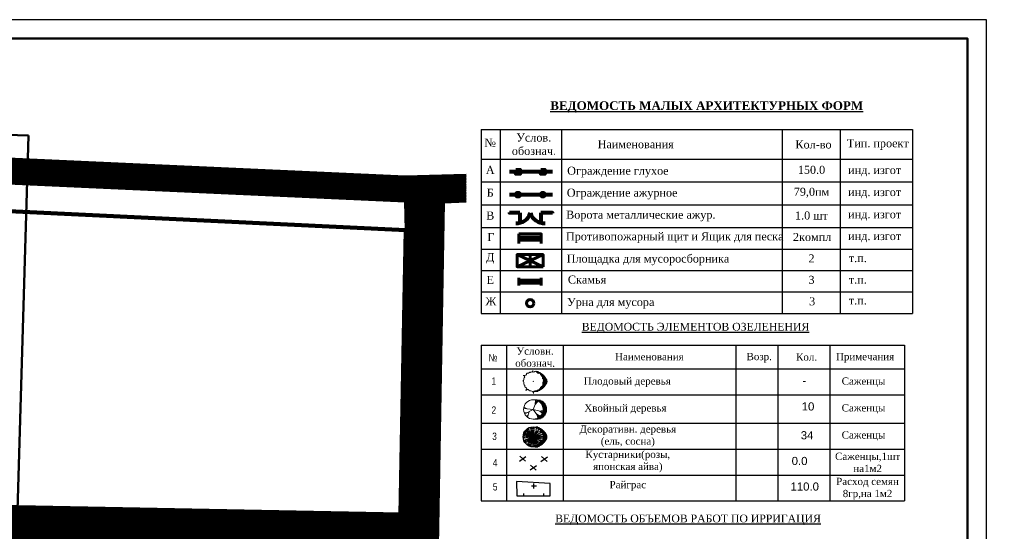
# Model space of a CAD drawing. Header units: millimetres. Extents: x -257011 to 237647566, y 2784933 to 6706507.
# Tile 403 of 451: x 10963000 to 11092872, y 5354568 to 5422021. Entities that reach past the tile are written whole.
import ezdxf

# ---------------------------------------------------------------- set-up
doc = ezdxf.new("R2010")
doc.units = ezdxf.units.MM
doc.header["$LTSCALE"] = 1000
doc.header["$XCLIPFRAME"] = 0
doc.layers.add('TREE', color=74, linetype='Continuous')
doc.layers.add('Ф А С А Д', color=250, linetype='Continuous', lineweight=15)
doc.styles.add('ATTR', font='romans.shx', dxfattribs={"width": 0.8, "height": 0.470416})
doc.styles.get("Standard").update_dxf_attribs({"font": 'ARIALN.TTF'})
doc.styles.add('style2', font='times.ttf', dxfattribs={"height": 2.5})
doc.styles.add('WMF-Times New Roman0', font='times.ttf')
doc.linetypes.add('FENCELINE2', pattern='A,6.35,-2.54,[132,ltypeshp.shx,S=2.54,R=0,X=-2.54,Y=0],-2.54,25.4', length=36.83)
picture_1 = doc.add_image_def('image1.jpg', size_in_pixel=(9921, 7016))

# ---------------------------------------------------------------- blocks, each defined once
blk = doc.blocks.new('*U1625')
at = {"color": 1, "lineweight": 30, "ltscale": 1000}
blk.add_line((0, -1467), (0, 0), dxfattribs=at)
blk = doc.blocks.new('*U1626')
at = {"color": 0, "linetype": 'ByBlock', "lineweight": -2, "transparency": 16777216}
for p, rotation in [((4094707, -1160507), 59.99999999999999), ((4094707, -1161241), 120), ((4095978, -1161241), 240), ((4095978, -1160507), 299.9999999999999), ((4095342, -1161607), 180)]:
    blk.add_blockref('*U1625', p, dxfattribs=dict(at, rotation=rotation))
blk.add_blockref('*U1625', (4095342, -1160141), dxfattribs=at)
blk = doc.blocks.new('dghtfhs')
at = {"color": 1, "lineweight": 60, "ltscale": 1000}
blk.add_circle((4095342, -1160874), 392, dxfattribs=at)
at = {"lineweight": 50}
blk.add_blockref('*U1626', (0, 0), dxfattribs=at)
at = {"lineweight": 50, "ltscale": 1000}
image = blk.add_image(picture_1, insert=(4006014, -1032674), size_in_units=(238817, 168888), rotation=-90, dxfattribs=at)
image.set_boundary_path([(2317.04, 1251.37), (7352.33, 5965.575)])
blk = doc.blocks.new('16')
h = blk.add_hatch(color=256)
h.dxf.hatch_style = 1
h.set_gradient(color1=(153, 204, 102), one_color=1, tint=1, name='SPHERICAL')
h.paths.add_polyline_path([(16382639, 10776741, 1), (16386324, 10776741, 1)])
blk.add_circle((16384481, 10776741), 1842)
at = {"layer": 'TREE'}
for p, q in [((16383119, 10777305), (16382780, 10777445)), ((16383208, 10777476), (16382886, 10777662)), ((16383317, 10777634), (16383020, 10777862)), ((16383442, 10777780), (16383179, 10778043)), ((16384481, 10776741), (16383207, 10777268)), ((16384481, 10776741), (16383285, 10777431)), ((16383584, 10777909), (16383360, 10778202)), ((16384481, 10776741), (16383384, 10777583)), ((16384481, 10776741), (16383504, 10777717)), ((16383746, 10778014), (16383560, 10778336)), ((16384481, 10776741), (16383643, 10777834)), ((16384481, 10776741), (16383791, 10777937)), ((16384102, 10778156), (16384005, 10778520)), ((16384481, 10776741), (16384124, 10778075)), ((16384290, 10778196), (16384241, 10778567)), ((16384481, 10776741), (16384302, 10778103)), ((16384481, 10778583), (16384481, 10778214)), ((16384481, 10778122), (16384481, 10776741)), ((16384481, 10776741), (16384661, 10778103)), ((16384481, 10776741), (16385172, 10777937)), ((16384481, 10776741), (16385320, 10777834)), ((16384481, 10776741), (16385458, 10777717)), ((16384481, 10776741), (16385678, 10777431)), ((16384673, 10778196), (16384722, 10778567)), ((16384938, 10778583), (16385310, 10778583)), ((16385044, 10778100), (16385186, 10778442)), ((16385074, 10778491), (16385524, 10778491)), ((16385282, 10778398), (16385700, 10778398)), ((16385378, 10777909), (16385603, 10778202)), ((16385450, 10778306), (16385862, 10778306)), ((16385595, 10778214), (16385999, 10778214)), ((16385646, 10777634), (16385943, 10777862)), ((16385701, 10778122), (16386115, 10778122)), ((16385755, 10777476), (16386077, 10777662)), ((16385799, 10778030), (16386226, 10778030)), ((16385881, 10777938), (16386324, 10777938)), ((16385956, 10777846), (16386436, 10777846)), ((16386517, 10777754), (16386019, 10777754)), ((16386085, 10777662), (16386598, 10777662)), ((16386124, 10777569), (16386671, 10777569)), ((16386744, 10777477), (16386171, 10777477)), ((16386812, 10777385), (16386207, 10777385)), ((16386238, 10777293), (16386872, 10777293)), ((16382639, 10776741), (16383008, 10776741)), ((16383020, 10776933), (16382655, 10776981)), ((16383020, 10776548), (16382655, 10776500)), ((16383056, 10777122), (16382702, 10777217)), ((16383119, 10776176), (16382780, 10776036)), ((16383208, 10776005), (16382886, 10775819)), ((16383317, 10775847), (16383020, 10775619)), ((16384481, 10776741), (16383100, 10776741)), ((16384481, 10776741), (16383114, 10776920)), ((16384481, 10776741), (16383114, 10776561)), ((16384481, 10776741), (16383147, 10777098)), ((16384481, 10776741), (16383207, 10776213)), ((16384481, 10776741), (16383285, 10776050)), ((16383584, 10775572), (16383360, 10775279)), ((16384481, 10776741), (16383384, 10775898)), ((16384481, 10776741), (16383504, 10775764)), ((16383746, 10775467), (16383560, 10775145)), ((16384481, 10776741), (16383643, 10775648)), ((16384481, 10776741), (16383791, 10775544)), ((16384481, 10776741), (16383956, 10775471)), ((16384481, 10776741), (16384124, 10775406)), ((16384481, 10776741), (16385816, 10777098)), ((16384481, 10776741), (16385848, 10776920)), ((16384481, 10776741), (16385863, 10776741)), ((16384481, 10776741), (16385458, 10775764)), ((16384481, 10776741), (16385816, 10776383)), ((16384481, 10776741), (16385678, 10776050)), ((16384481, 10776741), (16385848, 10776561)), ((16384481, 10776741), (16385320, 10775648)), ((16384481, 10776741), (16385172, 10775544)), ((16384481, 10776741), (16384839, 10775406)), ((16384481, 10776741), (16385007, 10775471)), ((16384481, 10776741), (16384661, 10775378)), ((16384481, 10775359), (16384481, 10776741)), ((16385217, 10775467), (16385402, 10775145)), ((16385378, 10775572), (16385603, 10775279)), ((16385521, 10775701), (16385784, 10775438)), ((16385646, 10775847), (16385943, 10775619)), ((16385755, 10776005), (16386077, 10775819)), ((16385795, 10775451), (16386230, 10775451)), ((16385844, 10776176), (16386183, 10776036)), ((16386333, 10775543), (16385881, 10775543)), ((16385907, 10777122), (16386261, 10777217)), ((16385942, 10776548), (16386308, 10776500)), ((16386324, 10776741), (16385955, 10776741)), ((16385956, 10775635), (16386427, 10775635)), ((16386517, 10775727), (16386023, 10775727)), ((16386081, 10775819), (16386603, 10775819)), ((16386680, 10775912), (16386132, 10775912)), ((16386171, 10776004), (16386744, 10776004)), ((16386812, 10776096), (16386211, 10776096)), ((16386242, 10776188), (16386872, 10776188)), ((16386928, 10776280), (16386262, 10776280)), ((16386924, 10777201), (16386269, 10777201)), ((16386285, 10776372), (16386975, 10776372)), ((16386289, 10777109), (16386975, 10777109)), ((16387013, 10777017), (16386304, 10777017)), ((16387005, 10776464), (16386305, 10776464)), ((16386313, 10776556), (16387035, 10776556)), ((16386316, 10776925), (16387043, 10776925)), ((16387056, 10776833), (16386320, 10776833)), ((16387056, 10776648), (16386324, 10776648)), ((16386328, 10776741), (16387065, 10776741)), ((16383918, 10775381), (16383776, 10775039)), ((16384102, 10775325), (16384005, 10774961)), ((16384481, 10774898), (16384481, 10775267)), ((16384673, 10775285), (16384722, 10774914)), ((16384861, 10775325), (16384958, 10774961)), ((16384868, 10774898), (16385306, 10774898)), ((16385044, 10775381), (16385186, 10775039)), ((16385511, 10774991), (16385058, 10774991)), ((16385310, 10775083), (16385695, 10775083)), ((16385849, 10775175), (16385446, 10775175)), ((16385587, 10775267), (16385995, 10775267)), ((16386119, 10775359), (16385697, 10775359))]:
    blk.add_line(p, q, dxfattribs=at)
at = {"layer": 'TREE', "style": 'ATTR', "width": 0.8, "flags": 9}
blk.add_attdef('ESTCODE', (16384481, 10776741), '', height=21.5, dxfattribs=at)
blk = doc.blocks.new('17')
at = {"layer": 'TREE', "color": 68, "lineweight": 20, "true_color": 0x306100}
for p, q in [((16375547, 10777897), (16376284, 10777897)), ((16375547, 10776055), (16376189, 10777778)), ((16375932, 10777072), (16375955, 10777838)), ((16375943, 10777072), (16376470, 10777658)), ((16376140, 10777805), (16376884, 10777805)), ((16376347, 10777713), (16377104, 10777713)), ((16376516, 10777620), (16377265, 10777620)), ((16376661, 10777528), (16377389, 10777528)), ((16376767, 10777436), (16377515, 10777436)), ((16376865, 10777344), (16377610, 10777344)), ((16376947, 10777252), (16377692, 10777252)), ((16377022, 10777160), (16377766, 10777160)), ((16377829, 10777068), (16377084, 10777068)), ((16375545, 10776036), (16373730, 10776246)), ((16374374, 10776171), (16373777, 10776487)), ((16374386, 10775481), (16373835, 10775406)), ((16375545, 10776051), (16373917, 10775240)), ((16374784, 10775661), (16374433, 10774595)), ((16375545, 10776051), (16377325, 10775571)), ((16375545, 10776051), (16376623, 10774580)), ((16376751, 10775721), (16377384, 10775856)), ((16376763, 10775721), (16377255, 10775376)), ((16377151, 10776976), (16377888, 10776976)), ((16377190, 10776884), (16377939, 10776884)), ((16377939, 10775226), (16377198, 10775226)), ((16377982, 10776792), (16377237, 10776792)), ((16377237, 10775318), (16377982, 10775318)), ((16378017, 10776699), (16377272, 10776699)), ((16378017, 10775410), (16377276, 10775410)), ((16377304, 10776607), (16378052, 10776607)), ((16377308, 10775502), (16378050, 10775502)), ((16378080, 10775594), (16377327, 10775594)), ((16378077, 10776515), (16377335, 10776515)), ((16377351, 10775686), (16378099, 10775686)), ((16377355, 10776423), (16378098, 10776423)), ((16378111, 10776331), (16377369, 10776331)), ((16378115, 10775778), (16377370, 10775778)), ((16377378, 10775870), (16378127, 10775870)), ((16377381, 10776239), (16378126, 10776239)), ((16378126, 10776147), (16377386, 10776147)), ((16378126, 10775963), (16377390, 10775963)), ((16377394, 10776055), (16378126, 10776055)), ((16374561, 10775000), (16374292, 10774730)), ((16375547, 10774213), (16376438, 10774213)), ((16376888, 10774305), (16376124, 10774305)), ((16376201, 10775120), (16376400, 10774445)), ((16376213, 10775135), (16376868, 10774805)), ((16376376, 10774397), (16377108, 10774397)), ((16377265, 10774489), (16376512, 10774489)), ((16376652, 10774581), (16377414, 10774581)), ((16377515, 10774673), (16376763, 10774673)), ((16376861, 10774765), (16377610, 10774765)), ((16377696, 10774857), (16376947, 10774857)), ((16377022, 10774949), (16377766, 10774949)), ((16377829, 10775042), (16377088, 10775042)), ((16377147, 10775134), (16377884, 10775134))]:
    blk.add_line(p, q, dxfattribs=at)
blk.add_circle((16375547, 10776055), 1842, dxfattribs=at)
at = {"layer": 'TREE', "color": 68, "lineweight": 20, "true_color": 0x306100, "style": 'ATTR', "width": 0.8, "flags": 9}
blk.add_attdef('ESTCODE', (16375545, 10776051), '', height=21.5, dxfattribs=at)
blk = doc.blocks.new('19')
at = {"layer": 'TREE', "color": 68, "lineweight": 20, "true_color": 0x306100}
for p, q in [((16393119, 10779064), (16392978, 10778974)), ((16393271, 10778989), (16393119, 10779064)), ((16393365, 10779334), (16393271, 10778989)), ((16393411, 10779064), (16393365, 10779334)), ((16393575, 10779034), (16393411, 10779064)), ((16393786, 10779124), (16393575, 10779034)), ((16393950, 10779169), (16393786, 10779124)), ((16394337, 10778854), (16393950, 10779169)), ((16393961, 10779161), (16394313, 10779161)), ((16394076, 10779069), (16394527, 10779069)), ((16391702, 10777458), (16391549, 10777368)), ((16391549, 10777368), (16391690, 10777293)), ((16391901, 10778419), (16391643, 10778419)), ((16391643, 10778419), (16391819, 10778329)), ((16391690, 10777293), (16391760, 10777082)), ((16391737, 10777638), (16391702, 10777458)), ((16391830, 10777938), (16391713, 10777818)), ((16391713, 10777818), (16391737, 10777638)), ((16391819, 10778329), (16391936, 10778133)), ((16391936, 10778133), (16391830, 10777938)), ((16392111, 10778449), (16391901, 10778419)), ((16392229, 10778584), (16392111, 10778449)), ((16392381, 10778839), (16392229, 10778704)), ((16392229, 10778704), (16392229, 10778584)), ((16392603, 10778854), (16392381, 10778839)), ((16392826, 10778989), (16392603, 10778854)), ((16392978, 10778974), (16392826, 10778989)), ((16393470, 10777338), (16393435, 10777293)), ((16393435, 10777293), (16393505, 10777293)), ((16393505, 10777293), (16393470, 10777338)), ((16394187, 10778977), (16394702, 10778977)), ((16394301, 10778885), (16394865, 10778885)), ((16394477, 10778764), (16394337, 10778854)), ((16394594, 10778824), (16394477, 10778764)), ((16394829, 10778749), (16394594, 10778824)), ((16394691, 10778793), (16395002, 10778793)), ((16394817, 10778599), (16394829, 10778749)), ((16394852, 10778494), (16394817, 10778599)), ((16394819, 10778609), (16395228, 10778609)), ((16394830, 10778701), (16395117, 10778701)), ((16394847, 10778516), (16395327, 10778516)), ((16395051, 10778283), (16394852, 10778494)), ((16394917, 10778424), (16395438, 10778424)), ((16395519, 10778332), (16395010, 10778332)), ((16395168, 10778148), (16395051, 10778283)), ((16395088, 10778240), (16395601, 10778240)), ((16395168, 10778148), (16395673, 10778148)), ((16395192, 10777803), (16395168, 10778148)), ((16395746, 10778056), (16395174, 10778056)), ((16395815, 10777964), (16395181, 10777964)), ((16395184, 10777872), (16395875, 10777872)), ((16395297, 10777713), (16395192, 10777803)), ((16395926, 10777780), (16395220, 10777780)), ((16395590, 10777713), (16395297, 10777713)), ((16395309, 10777398), (16395356, 10777533)), ((16395344, 10777202), (16395309, 10777398)), ((16396059, 10777411), (16395316, 10777411)), ((16395324, 10777319), (16396067, 10777319)), ((16395353, 10777503), (16396046, 10777503)), ((16395356, 10777533), (16395566, 10777638)), ((16396016, 10777595), (16395488, 10777595)), ((16395566, 10777638), (16395801, 10777728)), ((16395801, 10777728), (16395590, 10777713)), ((16395699, 10777688), (16395977, 10777688)), ((16391760, 10777082), (16391713, 10776887)), ((16391713, 10776887), (16391772, 10776662)), ((16391772, 10776662), (16391901, 10776572)), ((16391901, 10776572), (16391936, 10776452)), ((16391936, 10776452), (16391936, 10776302)), ((16391936, 10776302), (16392123, 10776212)), ((16392193, 10775821), (16392111, 10775626)), ((16392111, 10775626), (16392264, 10775776)), ((16392123, 10776212), (16392217, 10776091)), ((16392217, 10776091), (16392193, 10775821)), ((16392264, 10775776), (16392416, 10775881)), ((16392416, 10775881), (16392533, 10775851)), ((16392533, 10775851), (16392674, 10775701)), ((16392674, 10775701), (16392849, 10775566)), ((16392849, 10775566), (16393013, 10775551)), ((16393013, 10775551), (16393400, 10775446)), ((16393400, 10775446), (16393505, 10775085)), ((16393505, 10775085), (16393552, 10775446)), ((16393552, 10775446), (16393599, 10775506)), ((16393580, 10775477), (16394308, 10775477)), ((16393599, 10775506), (16393763, 10775566)), ((16393763, 10775566), (16393938, 10775551)), ((16393938, 10775551), (16394196, 10775626)), ((16394514, 10775569), (16394020, 10775569)), ((16394196, 10775626), (16394348, 10775746)), ((16394252, 10775661), (16394698, 10775661)), ((16394348, 10775746), (16394547, 10775776)), ((16394852, 10775753), (16394449, 10775753)), ((16394547, 10775776), (16394641, 10775911)), ((16394604, 10775845), (16394997, 10775845)), ((16394641, 10775911), (16394817, 10776076)), ((16395121, 10775938), (16394676, 10775938)), ((16394774, 10776030), (16395233, 10776030)), ((16394817, 10776076), (16394829, 10776197)), ((16395335, 10776122), (16394823, 10776122)), ((16394829, 10776197), (16394887, 10776227)), ((16394887, 10776227), (16395098, 10776182)), ((16394922, 10776392), (16395098, 10776422)), ((16395098, 10776182), (16394922, 10776392)), ((16394962, 10776398), (16395605, 10776398)), ((16395519, 10776306), (16395001, 10776306)), ((16395075, 10776214), (16395429, 10776214)), ((16395098, 10776422), (16395156, 10776497)), ((16395682, 10776490), (16395154, 10776490)), ((16395156, 10776497), (16395227, 10776632)), ((16395202, 10776582), (16395746, 10776582)), ((16395215, 10776737), (16395262, 10777112)), ((16395274, 10776662), (16395215, 10776737)), ((16395223, 10776766), (16395875, 10776766)), ((16395227, 10776632), (16395274, 10776662)), ((16395930, 10776859), (16395236, 10776859)), ((16395242, 10776951), (16395977, 10776951)), ((16396007, 10777043), (16395257, 10777043)), ((16395262, 10777112), (16395344, 10777202)), ((16395815, 10776674), (16395272, 10776674)), ((16395287, 10777135), (16396037, 10777135)), ((16396059, 10777227), (16395342, 10777227))]:
    blk.add_line(p, q, dxfattribs=at)
at = {"layer": 'TREE', "color": 68, "lineweight": 20, "true_color": 0x306100, "style": 'ATTR', "width": 0.8, "flags": 9}
blk.add_attdef('ESTCODE', (16393505, 10777293), '', height=21.5, dxfattribs=at)

msp = doc.modelspace()

# ---------------------------------------------------------------- hatches: boundary and pattern name
at = {"lineweight": 15, "true_color": 0x8c9ba1}
h = msp.add_hatch(dxfattribs=at)
h.set_pattern_fill('JIS_LC_20', color=252, scale=5.3)
h.set_pattern_definition([(45, (6816900.1, 6496842.05), (-74.9533188, 74.9533188), []), (45, (6816902.22, 6496842.05), (-74.9533188, 74.9533188), [])])
edge = h.paths.add_edge_path()
edge.add_line((10868276.08, 5295078.563), (10948872.214, 5290990.782))
edge.add_line((10948872.214, 5290990.782), (10949054.912, 5296067.407))
edge.add_line((10949054.912, 5296067.407), (10869324.642, 5300003.426))
edge.add_arc((10869735.146, 5303784.884), 3803.675, 182.25894651, 263.80439949, ccw=False)
edge.add_line((10865934.427, 5303634.959), (10864382.699, 5365659.14))
edge.add_line((10864382.699, 5365659.14), (10862393.585, 5384338.68))
edge.add_line((10862393.585, 5384338.68), (10860440.595, 5394722.594))
edge.add_arc((10865726.986, 5395866.385), 5408.713, 94.53255354, 192.20861849, ccw=False)
edge.add_line((10865299.559, 5401258.183), (10956571.286, 5400641.926))
edge.add_line((10956571.286, 5400641.926), (11013863.449, 5398044.082))
edge.add_line((11013863.449, 5398044.082), (11013928.605, 5394282.249))
edge.add_line((11013928.605, 5394282.249), (11013240.852, 5356795.776))
edge.add_line((11013240.852, 5356795.776), (10946711.664, 5358046.733))
edge.add_line((10946711.664, 5358046.733), (10946177.879, 5349270.431))
edge.add_line((10946177.879, 5349270.431), (10951509.728, 5348942.201))
edge.add_line((10951509.728, 5348942.201), (10951718.223, 5351693.274))
edge.add_arc((10954047.73, 5351516.728), 2336.187, 99.01228484, 175.66600539, ccw=False)
edge.add_line((10953681.775, 5353824.074), (10983927.916, 5353293.091))
edge.add_line((10983927.916, 5353293.091), (11018169.642, 5352655.944))
edge.add_line((11018169.642, 5352655.944), (11018960.105, 5397900.079))
edge.add_line((11018960.105, 5397900.079), (11021908.421, 5398039.987))
edge.add_line((11021908.421, 5398039.987), (11021888.619, 5401587.731))
edge.add_line((11021888.619, 5401587.731), (11013825.166, 5401345.256))
edge.add_line((11013825.166, 5401345.256), (10956533.003, 5403943.099))
edge.add_line((10956533.003, 5403943.099), (10862970.379, 5405255.234))
edge.add_line((10862970.379, 5405255.234), (10857027.402, 5406955.49))
edge.add_line((10857027.402, 5406955.49), (10855567.986, 5412039.882))
edge.add_line((10855567.986, 5412039.882), (10850974.633, 5410539.723))
edge.add_line((10850974.633, 5410539.723), (10854690.613, 5398080.564))
edge.add_line((10854690.613, 5398080.564), (10857772.591, 5383642.659))
edge.add_line((10857772.591, 5383642.659), (10859791.032, 5364945.348))
edge.add_line((10859791.032, 5364945.348), (10860513.541, 5345001.864))
edge.add_line((10860513.541, 5345001.864), (10857383.359, 5343894.972))
edge.add_line((10857383.359, 5343894.972), (10854734.77, 5343943.09))
edge.add_line((10854734.77, 5343943.09), (10854493.998, 5340285.489))
edge.add_line((10854493.998, 5340285.489), (10858202.033, 5340237.371))
edge.add_line((10858202.033, 5340237.371), (10860812.146, 5339545.533))
edge.add_line((10860812.146, 5339545.533), (10861209.661, 5287559.104))
edge.add_line((10861209.661, 5287559.104), (10866159.982, 5287481.817))
edge.add_line((10866159.982, 5287481.817), (10866184.097, 5292716.941))
edge.add_arc((10868455.626, 5292812.141), 2273.522, 94.52951087, 182.39986435, ccw=False)
h = msp.add_hatch()
h.set_pattern_fill('CROSS', color=104, scale=208.906961, style=0)
h.set_pattern_definition([(0, (-6343454.1, -716410.1), (1326.55921, 1326.55921), [663.2796, -1989.8388]), (90, (-6343122.5, -716741.8), (-1326.55921, 1326.55921), [663.2796, -1989.8388])])
h.paths.add_polyline_path([(11032982.339, 5360876.606), (11028535.024, 5361127.849), (11028554.361, 5359253.188), (11032982.339, 5359233.862)])

# ---------------------------------------------------------------- linework, layer by layer
at = {"color": 0, "lineweight": 30}
for p, q in [((11023856.04, 5407546.274), (11042477.853, 5407546.274)), ((11023856.04, 5407546.274), (11023856.04, 5404528.135)), ((11026391.73, 5407546.274), (11026391.73, 5383295.797)), ((11034475.36, 5407546.274), (11034475.36, 5397617.101)), ((11042477.853, 5407546.274), (11058922.264, 5407546.274)), ((11058922.264, 5407546.274), (11071226.345, 5407546.274)), ((11063555.286, 5407546.274), (11063555.286, 5400626.605)), ((11071226.345, 5407546.274), (11071226.345, 5383295.797)), ((11071226.345, 5407546.274), (11080744.61, 5407546.274)), ((11080744.61, 5407546.274), (11080744.61, 5383295.797)), ((11023856.04, 5404528.135), (11023856.04, 5401518.631)), ((11023856.04, 5403636.109), (11080744.61, 5403636.109)), ((11063555.286, 5403636.109), (11063555.286, 5400626.605)), ((11023856.04, 5401518.631), (11023856.04, 5398509.127)), ((11023856.04, 5400626.605), (11080744.61, 5400626.605)), ((11063555.286, 5400626.605), (11063555.286, 5383295.797)), ((11023856.04, 5398509.127), (11023856.04, 5394607.597)), ((11023856.04, 5397617.101), (11080744.61, 5397617.101)), ((11023856.04, 5397617.101), (11023856.04, 5383295.797)), ((11034475.36, 5397617.101), (11034475.36, 5383295.797)), ((11023856.04, 5394607.597), (11080744.61, 5394607.597)), ((11023856.04, 5391779.647), (11080744.61, 5391779.647)), ((11080744.61, 5391779.647), (11080744.61, 5383295.797)), ((11023856.04, 5388951.697), (11080744.61, 5388951.697)), ((11023856.04, 5386123.747), (11080744.61, 5386123.747)), ((11023856.04, 5383295.797), (11080744.61, 5383295.797)), ((11023856.04, 5379095.527), (11030527.124, 5379095.527)), ((11023856.04, 5379095.527), (11023856.04, 5358587.962)), ((11027191.582, 5379095.527), (11027191.582, 5358587.962)), ((11030527.124, 5379095.527), (11071491.831, 5379095.527)), ((11034700.099, 5379095.527), (11034700.099, 5373604.387)), ((11057494.456, 5358587.962), (11057494.456, 5379095.527)), ((11063064.279, 5358587.962), (11063064.279, 5379095.527)), ((11069859.754, 5379095.527), (11069859.754, 5371203.925)), ((11071491.831, 5379095.527), (11079718.343, 5379095.527)), ((11079718.343, 5379095.527), (11079718.343, 5358587.962)), ((11023856.04, 5376004.849), (11030527.124, 5376004.849)), ((11030527.124, 5376004.849), (11071491.831, 5376004.849)), ((11071491.831, 5376004.849), (11079718.343, 5376004.849)), ((11034700.099, 5373604.387), (11034700.099, 5371203.925)), ((11023856.04, 5372579.314), (11030527.124, 5372579.314)), ((11030527.124, 5372579.314), (11071491.831, 5372579.314)), ((11069859.754, 5372579.314), (11069859.754, 5358587.962)), ((11071491.831, 5372579.314), (11079718.343, 5372579.314)), ((11034700.099, 5371203.925), (11034700.099, 5368803.462)), ((11069859.754, 5371203.925), (11069859.754, 5368803.462)), ((11023856.04, 5368812.088), (11030527.124, 5368812.088)), ((11030527.124, 5368812.088), (11071491.831, 5368812.088)), ((11034700.099, 5368803.462), (11034700.099, 5358587.962)), ((11071491.831, 5368812.088), (11079718.343, 5368812.088)), ((11023856.04, 5365386.553), (11030527.124, 5365386.553)), ((11030527.124, 5365386.553), (11071491.831, 5365386.553)), ((11071491.831, 5365386.553), (11079718.343, 5365386.553)), ((11023856.04, 5361971.7), (11079718.343, 5361971.7)), ((11023856.04, 5358587.962), (11079718.343, 5358587.962))]:
    msp.add_line(p, q, dxfattribs=at)
for p, q in [((11034475.36, 5400626.605), (11034475.36, 5397617.101)), ((11028908.848, 5363829.292), (11029759.71, 5364422.615)), ((11028987.999, 5364462.172), (11029720.134, 5363809.514)), ((11031758.236, 5363789.739), (11032609.099, 5364383.061)), ((11031837.388, 5364422.618), (11032569.523, 5363769.96)), ((11030311.283, 5362663.574), (11031162.146, 5363256.896)), ((11030390.435, 5363296.453), (11031122.57, 5362643.796)), ((11028535.024, 5361127.849), (11028554.361, 5359253.188)), ((11032982.339, 5360876.606), (11028535.024, 5361127.849)), ((11032982.339, 5359233.862), (11032982.339, 5360876.606)), ((11028554.361, 5359253.188), (11032982.339, 5359233.862))]:
    msp.add_line(p, q)
at = {"color": 1, "lineweight": 80}
for p, q in [((11028987.742, 5396543.156), (11028987.742, 5395242.321)), ((11031742.469, 5396543.157), (11031742.469, 5395242.322))]:
    msp.add_line(p, q, dxfattribs=at)
at = {"lineweight": 60}
for p, q in [((11028598.473, 5391042.95), (11032039.739, 5389446.156)), ((11028598.473, 5389446.156), (11032039.739, 5391042.95)), ((11030319.106, 5391042.95), (11030319.106, 5389446.156)), ((11028858.422, 5386955.1), (11028858.422, 5387998.808)), ((11031797.016, 5386955.1), (11031797.016, 5387998.808))]:
    msp.add_line(p, q, dxfattribs=at)
at = {"color": 5}
msp.add_lwpolyline([(10839128.298, 5273520.942), (11090526.999, 5273520.942), (11090526.999, 5422020.942), (10839128.298, 5422020.942)], close=True, dxfattribs=at)
at = {"lineweight": 50, "ltscale": 1000}
for points in [[(10956533.003, 5403943.099), (11013825.166, 5401345.256), (11021888.619, 5401587.731)], [(10956571.286, 5400641.926), (11013863.449, 5398044.082), (11013928.605, 5394282.249)]]:
    msp.add_lwpolyline(points, dxfattribs=at)
at = {"color": 5, "lineweight": 80}
for points in [[(11028456.141, 5401978.309), (11027590.265, 5401978.309)], [(11031717.756, 5401978.309), (11029012.455, 5401978.309)], [(11033259.584, 5401978.309), (11032274.07, 5401978.309)]]:
    msp.add_lwpolyline(points, dxfattribs=at)
for points in [[(11028456.141, 5402231.753), (11029012.455, 5402231.753), (11029012.455, 5401714.554), (11028456.141, 5401714.554)], [(11031717.756, 5402231.753), (11032274.07, 5402231.753), (11032274.07, 5401714.554), (11031717.756, 5401714.554)]]:
    msp.add_lwpolyline(points, close=True, dxfattribs=at)
at = {"color": 1, "lineweight": 80}
for points in [[(11028480.854, 5398948.572), (11027590.265, 5398948.572)], [(11031742.469, 5398948.572), (11028987.742, 5398948.572)], [(11033259.584, 5398948.572), (11032249.357, 5398948.572)], [(11028987.742, 5396543.156), (11027590.265, 5396543.156), (11027590.265, 5396543.156), (11027590.265, 5396543.156)], [(11033259.584, 5396543.156), (11033259.584, 5396543.156), (11033259.584, 5396543.156), (11031742.469, 5396543.156)]]:
    msp.add_lwpolyline(points, dxfattribs=at)
at = {"lineweight": 50, "ltscale": 1000}
msp.add_lwpolyline([(10951509.728, 5348942.201), (10951718.223, 5351693.274, -0.3802702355), (10953950.523, 5353850.891), (11018169.642, 5352655.944), (11018960.105, 5397900.079), (11021908.421, 5398039.987)], format="xyb", dxfattribs=at)
at = {"color": 5, "linetype": 'FENCELINE2', "lineweight": 100, "ltscale": 0.08}
msp.add_lwpolyline([(10946823.756, 5397471.642), (11013928.605, 5394282.249), (11013240.852, 5356795.776), (10946711.664, 5358046.733), (10946177.879, 5349270.431)], dxfattribs=at)
at = {"lineweight": 60}
for points in [[(11028858.422, 5393770.372), (11031797.016, 5393770.372), (11031797.016, 5393363.092), (11028858.422, 5393363.092)], [(11028858.422, 5393363.092), (11031797.016, 5393363.092), (11031797.016, 5392955.812), (11028858.422, 5392955.812)], [(11032039.739, 5389446.156), (11028598.473, 5389446.156), (11028598.473, 5391042.95), (11032039.739, 5391042.95)], [(11028858.422, 5387680.594), (11031797.016, 5387680.594), (11031797.016, 5387273.314), (11028858.422, 5387273.314)]]:
    msp.add_lwpolyline(points, close=True, dxfattribs=at)
for points in [[(11028858.422, 5393770.372), (11028858.422, 5392518.081)], [(11031797.016, 5393770.372), (11031797.016, 5392518.081)]]:
    msp.add_lwpolyline(points, dxfattribs=at)
at = {"color": 1, "lineweight": 80}
for centre in [(11028734.298, 5398948.572), (11031995.913, 5398948.572)]:
    msp.add_circle(centre, 253.444, dxfattribs=at)
at = {"lineweight": 60}
msp.add_circle((11030327.719, 5384634.563), 486.167, dxfattribs=at)
msp.add_circle((11030839.252, 5366996.2), 90.28)
at = {"color": 1, "lineweight": 80}
for centre, start, end in [((11028585.133, 5397048.231), 264.98032166, 344.15847005), ((11032145.078, 5397048.231), 195.84152995, 275.01967834)]:
    msp.add_arc(centre, 1850.244, start, end, dxfattribs=at)
at = {"layer": 'Ф А С А Д', "color": 5, "lineweight": 50}
msp.add_lwpolyline([(10849128.298, 5276020.942), (11088026.999, 5276020.942), (11088026.999, 5419520.942), (10849128.298, 5419520.942)], close=True, dxfattribs=at)

# ---------------------------------------------------------------- block references
at = {"lineweight": 50, "rotation": 358.3425671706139}
msp.add_blockref('dghtfhs', (6852604.801, 6614633.561), dxfattribs=at)
at = {"color": 150, "lineweight": 100}
for name, p, xscale, yscale, zscale in [('19', (-725489.109, -2354387.54), 0.717128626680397, 0.717128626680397, 0.717128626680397), ('17', (-363568.061, -2127480.673), 0.6958127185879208, 0.6958127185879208, 0.6958127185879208), ('16', (-719045.99, -2361289.342), 0.717128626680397, 0.717128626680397, 0.717128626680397)]:
    msp.add_blockref(name, p, dxfattribs=dict(at, xscale=xscale, yscale=yscale, zscale=zscale))

# ---------------------------------------------------------------- texts
at = {"color": 7, "lineweight": 30, "char_height": 939.4258, "attachment_point": 1}
for s, insert, width in [('\\pi2351.83787;{\\fTimes New Roman|b0|i0|c204|p18;\\C256;Qurilish         \\P\\pi2708.16847;  hajmi\\P\\pi3422.97631;   m³}', (10454675.044, 5418106.895), 8914.89017), ('\\pi548.6967;{\\fTimes New Roman|b0|i0|c204|p18;\\C256;Umumiy\\P\\pi602.54266;maydoni \\P\\pi2155.2706;m2}', (10449256.507, 5416130.705), 6013.9701)]:
    msp.add_mtext(s, dxfattribs=dict(at, insert=insert, width=width))
at = {"attachment_point": 5}
for s, insert, char_height in [('{\\fTimes New Roman|b1|i0|c204|p18;\\LВЕДОМОСТЬ\\fTimes New Roman|b1|i0|c238|p18; \\fTimes New Roman|b1|i0|c204|p18;МАЛЫХ\\fTimes New Roman|b1|i0|c238|p18; \\fTimes New Roman|b1|i0|c204|p18;АРХИТЕКТУРНЫХ\\fTimes New Roman|b1|i0|c238|p18; \\fTimes New Roman|b1|i0|c204|p18;ФОРМ}', (11053619.335, 5410509.286), 1137.913577), ('{\\fTimes New Roman|b0|i0|c204|p18;Услов\\fTimes New Roman|b0|i0|c238|p18;. \\P\\fTimes New Roman|b0|i0|c204|p18;обознач}.', (11030805.417, 5405595.333), 1062.05267), ('{\\fTimes New Roman|b0|i0|c204|p18;Наименования}', (11044254.822, 5405598.083), 1062.05267), ('{\\fTimes New Roman|b0|i0|c204|p18;Кол-во}', (11067708.026, 5405563.941), 1062.05267), ('{\\fTimes New Roman|b0|i0|c204|p18;Тип. проект}', (11076187.989, 5405563.941), 1062.05267), ('{\\fTimes New Roman|b0|i0|c204|p18;А}', (11025062.57, 5402215.295), 1062.05267), ('{\\fTimes New Roman|b0|i0|c0|p18;150.0}', (11067438.543, 5402215.295), 1062.05267), ('{\\fTimes New Roman|b0|i0|c204|p18;Ограждение глухое}', (11041899.976, 5401934.58), 1062.05267), ('{\\fTimes New Roman|b0|i0|c204|p18;инд. изгот}', (11075770.336, 5402043.709), 1062.05267), ('{\\fTimes New Roman|b0|i0|c204|p18;Б}', (11025062.57, 5399205.791), 1062.05267), ('{\\fTimes New Roman|b0|i0|c204|p18;Ограждение ажурное}', (11042462.125, 5399039.699), 1062.05267), ('{\\fTimes New Roman|b0|i0|c0|p18;79\\fTimes New Roman|b0|i0|c204|p18;,0пм}', (11067438.543, 5399205.791), 1062.05267), ('{\\fTimes New Roman|b0|i0|c204|p18;инд. изгот}', (11075770.336, 5399138.691), 1062.05267), ('{\\fTimes New Roman|b0|i0|c204|p18;В}', (11025062.57, 5396196.287), 1062.05267), ('{\\fTimes New Roman|b0|i0|c204|p18;Ворота металлические ажур.}', (11044926.902, 5396141.186), 1062.05267), ('{\\fTimes New Roman|b0|i0|c0|p18;1.0\\fTimes New Roman|b0|i0|c204|p18; шт}', (11067438.543, 5396196.287), 1062.05267), ('{\\fTimes New Roman|b0|i0|c204|p18;инд. изгот}', (11075770.336, 5396206.255), 1062.05267), ('{\\fTimes New Roman|b0|i0|c204|p18;Г}', (11025148.231, 5393368.337), 1062.05267), ('{\\fTimes New Roman|b0|i0|c204|p18;Противопожарный щит и Ящик для песка}', (11049397.451, 5393285.283), 1062.05267), ('{\\fTimes New Roman|b0|i0|c0|p18;2\\fTimes New Roman|b0|i0|c204|p18;компл}', (11067524.203, 5393368.337), 1062.05267), ('{\\fTimes New Roman|b0|i0|c204|p18;инд. изгот}', (11075770.336, 5393339.004), 1062.05267), ('{\\fTimes New Roman|b0|i0|c204|p18;Д}', (11025062.57, 5390540.387), 1062.05267), ('{\\fTimes New Roman|b0|i0|c204|p18;Площадка для мусоросборника}', (11045873.478, 5390352.768), 1062.05267), ('{\\fTimes New Roman|b0|i0|c0|p18;2}', (11067438.543, 5390540.387), 1062.05267), ('{\\fTimes New Roman|b0|i0|c204|p18;т.п.}', (11073553.559, 5390580.437), 1062.05267), ('{\\fTimes New Roman|b0|i0|c204|p18;Е}', (11025062.57, 5387712.437), 1062.05267), ('{\\fTimes New Roman|b0|i0|c204|p18;Скамья}', (11037829.252, 5387749.132), 1062.05267), ('{\\fTimes New Roman|b0|i0|c0|p18;3}', (11067438.543, 5387712.437), 1062.05267), ('{\\fTimes New Roman|b0|i0|c204|p18;т.п.}', (11073553.559, 5387742.863), 1062.05267), ('{\\fTimes New Roman|b0|i0|c204|p18;Ж}', (11025148.231, 5384884.487), 1062.05267), ('{\\fTimes New Roman|b0|i0|c204|p18;Урна для мусора}', (11040960.782, 5384624.77), 1062.05267), ('{\\fTimes New Roman|b0|i0|c0|p18;3}', (11067524.203, 5384884.487), 1062.05267), ('{\\fTimes New Roman|b0|i0|c204|p18;т.п.}', (11073553.559, 5384996.978), 1062.05267), ('№', (11025430.275, 5377458.417), 956.735), ('{\\fTimes New Roman|b0|i0|c204|p18;Наименования}', (11046054.645, 5377588.879), 956.73477), ('{\\fTimes New Roman|b0|i0|c204|p18;Кол.}', (11066793.683, 5377537.285), 956.73477), ('{\\fTimes New Roman|b0|i0|c204|p18;Возр.}', (11060545.214, 5377452.722), 956.73477), ('{\\fTimes New Roman|b0|i0|c204|p18;Примечания}', (11074509.908, 5377449.053), 956.73477), ('1', (11025539.717, 5374376.008), 956.735), ('2', (11025539.717, 5370559.421), 956.735), ('3', (11025626.503, 5367089.795), 956.735), ('4', (11025713.292, 5363620.17), 956.735), ('5', (11025713.292, 5360424.329), 956.735)]:
    msp.add_mtext(s, dxfattribs=dict(at, insert=insert, char_height=char_height))
at = {"color": 0, "lineweight": 30, "insert": (11025062.57, 5405821.504), "char_height": 1062.05267, "attachment_point": 5}
msp.add_mtext('{\\fTimes New Roman|b0|i0|c204|p18;№}', dxfattribs=at)
at = {"insert": (9231058.377, 5373609.91), "char_height": 3500, "width": 224024.15487, "attachment_point": 4, "style": 'WMF-Times New Roman0'}
msp.add_mtext('\\pi11644.41958;Samarqand viloyati Toyloq tumani "Хоnсhоrbоg\'" МFY dagi 11-son maktabni rekonstruksiya qilish. \\P\\pi65259.19351;(360 o\'quvchi o\'rinli qo\'shimcha bino qurish).', dxfattribs=at)
at = {"attachment_point": 5, "style": 'style2'}
for s, insert, char_height in [('{\\LВЕДОМОСТЬ ЭЛЕМЕНТОВ ОЗЕЛЕНЕНИЯ}', (11052140.746, 5381373.644), 1025.07297), ('Условн. \\Pобознач.', (11030982.961, 5377531.148), 956.7348), ('Плодовый деревья', (11043137.991, 5374233.194), 956.73477), ('Саженцы', (11074300.983, 5374227.678), 956.7348), ('Хвойный деревья', (11042899.365, 5370681.233), 956.73477), ('Саженцы', (11074300.983, 5370705.513), 956.7348), ('Декоративн. деревья\\P(ель, сосна)', (11043214.541, 5367104.874), 956.73477), ('Саженцы', (11074300.983, 5367129.98), 956.7348), ('Кустарники(розы,\\Pяпонская айва)', (11043214.541, 5363765.359), 956.73477), ('Саженцы,1шт \\Pна1м2', (11074846.933, 5363646.2), 956.73477), ('Райграс', (11043214.541, 5360569.518), 956.7348), ('Расход семян \\P8гр,на 1м2', (11074830.092, 5360194.226), 956.73477), ('{\\LВЕДОМОСТЬ ОБЪЕМОВ РАБОТ ПО ИРРИГАЦИЯ}', (11051154.815, 5356090.07), 1025.07297)]:
    msp.add_mtext(s, dxfattribs=dict(at, insert=insert, char_height=char_height))
at = {"color": 250, "linetype": 'Continuous', "lineweight": 5, "ltscale": 70, "char_height": 1075.69294, "width": 116564.90005, "attachment_point": 1}
for s, insert in [('{\\fArial|b0|i0|c204|p34;-}', (11066231.488, 5374987.286)), ('{\\fArial|b0|i0|c0|p34;10}', (11066145.351, 5371572.433)), ('{\\fArial|b0|i0|c0|p34;34}', (11066022.34, 5367768.981)), ('{\\fArial|b0|i0|c0|p34;0.0}', (11064824.439, 5364379.672)), ('{\\fArial|b0|i0|c0|p34;110.0}', (11064665.221, 5361008.974))]:
    msp.add_mtext(s, dxfattribs=dict(at, insert=insert))

doc.saveas('drawing.dxf')
